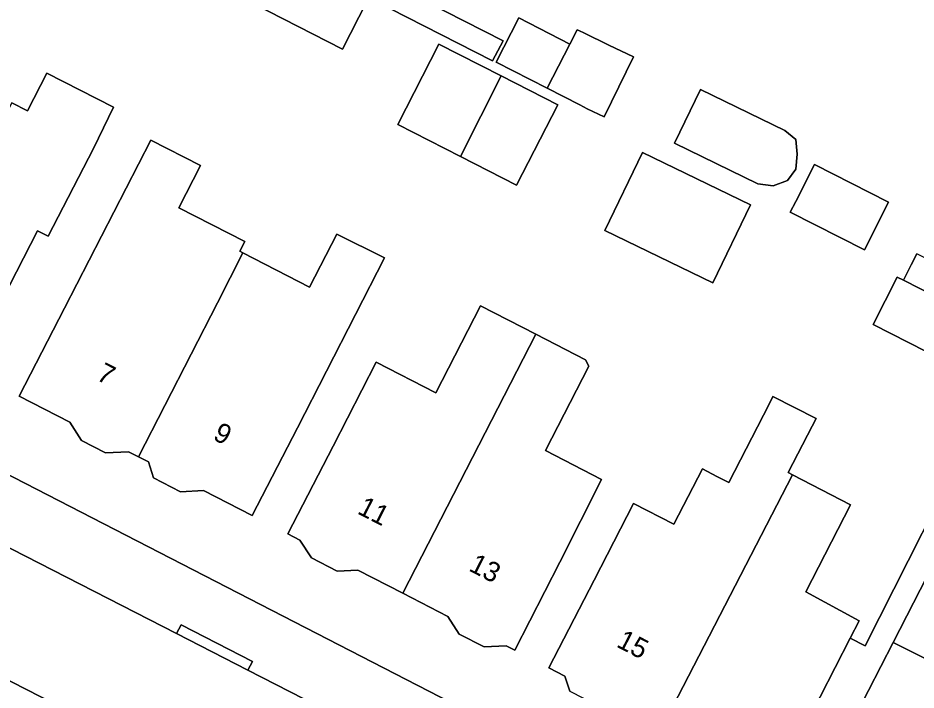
# Model space of a CAD drawing. Extents: x 160349 to 161355, y 381727 to 382854.
# Drawn here: x 161037.64 to 161083.06, y 382454.27 to 382488.27 of the extents above; entities that cross this region are included whole.
import ezdxf

# ---------------------------------------------------------------- set-up
doc = ezdxf.new("R2010")
doc.units = 0
for name, color, linetype in [('IMGEO_Erf', 7, 'Continuous'), ('IMGEO_Pand', 7, 'Continuous'), ('IMGEO_Pand_nummerreeks', 7, 'Continuous'), ('IMGEO_Rijbaan_lokaal_open', 7, 'Continuous'), ('IMGEO_Voetpad_open', 7, 'Continuous')]:
    doc.layers.add(name, color=color, linetype=linetype)

msp = doc.modelspace()

# ---------------------------------------------------------------- linework, layer by layer
at = {"layer": 'IMGEO_Erf'}
for points in [[(161176.806, 382450.653), (161181.334, 382458.271), (161172.317, 382462.918), (161108.683, 382495.516), (161099.929, 382500), (161012.985, 382544.253), (161000, 382518.799), (160994.735, 382508.495), (160993.429, 382505.939), (160990.394, 382500), (160986.05, 382491.5), (161000, 382484.289), (161067.487, 382449.539)], [(161034.753, 382501.065), (161062.182, 382487.103), (161061.644, 382486.093), (161026.137, 382504.213)], [(161037.325, 382483.972), (161038.118, 382483.565), (161039.1, 382485.474), (161042.48, 382483.756), (161041.462, 382481.672), (161039.176, 382477.225), (161038.631, 382477.505), (161035.059, 382470.558)], [(161087.116, 382469.59), (161080.887, 382472.754), (161082.109, 382475.162), (161082.421, 382475.003), (161082.816, 382475.78), (161083.101, 382476.338)], [(161065.546, 382454.207), (161065.301, 382454.972), (161064.497, 382455.385), (161066.783, 382459.832), (161068.773, 382463.704), (161070.819, 382462.659), (161072.255, 382465.453), (161072.994, 382465.073), (161073.587, 382464.768), (161075.626, 382468.734), (161075.824, 382469.12), (161078.003, 382468.001), (161077.805, 382467.615), (161076.598, 382465.267), (161076.817, 382465.155), (161079.751, 382463.646), (161077.481, 382459.23), (161080.189, 382457.773), (161079.735, 382456.887), (161080.494, 382456.503), (161086.263, 382467.932)], [(161087.379, 382467.36), (161081.909, 382456.682), (161084.703, 382455.27)]]:
    msp.add_lwpolyline(points, dxfattribs=at)
for points in [[(161054.052, 382486.685), (161047.295, 382490.167), (161048.537, 382492.577), (161055.294, 382489.094)], [(161067.295, 382483.259), (161066.434, 382483.677), (161066.059, 382483.869), (161064.41, 382484.713), (161061.83, 382486.034), (161062.972, 382488.266), (161065.553, 382486.944), (161065.927, 382487.675), (161066.047, 382487.617), (161066.267, 382487.51), (161067.529, 382486.898), (161068.768, 382486.297)], [(161064.941, 382483.87), (161062.86, 382479.807), (161060.018, 382481.263), (161056.848, 382482.886), (161058.929, 382486.949), (161062.084, 382485.333)], [(161076.983, 382480.614), (161076.563, 382480.049), (161075.844, 382479.773), (161075.068, 382479.878), (161070.844, 382481.926), (161072.165, 382484.651), (161076.434, 382482.581), (161076.988, 382482.123), (161077.057, 382481.376)], [(161056.186, 382476.134), (161051.775, 382467.538), (161049.489, 382463.091), (161047.026, 382464.357), (161045.867, 382464.3), (161044.501, 382465.003), (161044.243, 382465.808), (161043.741, 382466.066), (161043.24, 382466.323), (161042.076, 382466.267), (161040.862, 382466.891), (161040.263, 382467.821), (161037.709, 382469.134), (161039.995, 382473.581), (161044.37, 382482.091), (161046.878, 382480.797), (161045.782, 382478.665), (161049.109, 382476.955), (161048.861, 382476.473), (161049.015, 382476.394), (161052.395, 382474.656), (161053.771, 382477.333)], [(161074.698, 382478.822), (161072.784, 382474.874), (161067.321, 382477.523), (161069.234, 382481.47)], [(161081.673, 382478.945), (161080.451, 382476.54), (161076.704, 382478.444), (161076.977, 382478.981), (161077.925, 382480.848)], [(161066.506, 382470.656), (161064.314, 382466.394), (161067.159, 382464.917), (161065.049, 382460.731), (161062.763, 382456.284), (161062.327, 382456.508), (161061.217, 382456.454), (161059.962, 382457.099), (161059.389, 382457.989), (161057.108, 382459.162), (161054.827, 382460.334), (161053.779, 382460.283), (161052.48, 382460.951), (161051.9, 382461.852), (161051.293, 382462.164), (161053.579, 382466.611), (161055.763, 382470.86), (161058.783, 382469.307), (161061.043, 382473.702), (161063.831, 382472.268), (161066.342, 382470.976)]]:
    msp.add_lwpolyline(points, close=True, dxfattribs=at)
at = {"layer": 'IMGEO_Pand'}
for points in [[(161047.295, 382490.167), (161054.052, 382486.685), (161055.294, 382489.094), (161048.537, 382492.577)], [(161065.553, 382486.944), (161062.972, 382488.266), (161061.83, 382486.034), (161064.41, 382484.713)], [(161065.553, 382486.944), (161064.41, 382484.713), (161066.059, 382483.869), (161066.434, 382483.677), (161067.295, 382483.259), (161068.768, 382486.297), (161067.529, 382486.898), (161066.267, 382487.51), (161066.047, 382487.617), (161065.927, 382487.675)], [(161060.018, 382481.263), (161062.084, 382485.333), (161058.929, 382486.949), (161056.848, 382482.886)], [(161034.009, 382482.985), (161029.168, 382473.555), (161029.714, 382473.274), (161029.429, 382472.719), (161031.735, 382471.534), (161032.033, 382472.113), (161035.059, 382470.558), (161038.631, 382477.505), (161039.176, 382477.225), (161041.462, 382481.672), (161042.48, 382483.756), (161039.1, 382485.474), (161038.118, 382483.565), (161037.325, 382483.972), (161036.23, 382481.843)], [(161060.018, 382481.263), (161062.86, 382479.807), (161064.941, 382483.87), (161062.084, 382485.333)], [(161072.165, 382484.651), (161070.844, 382481.926), (161075.068, 382479.878), (161075.844, 382479.773), (161076.563, 382480.049), (161076.983, 382480.614), (161077.057, 382481.376), (161076.988, 382482.123), (161076.434, 382482.581)], [(161043.741, 382466.066), (161047.739, 382473.854), (161049.015, 382476.394), (161048.861, 382476.473), (161049.109, 382476.955), (161045.782, 382478.665), (161046.878, 382480.797), (161044.37, 382482.091), (161039.995, 382473.581), (161037.709, 382469.134), (161040.263, 382467.821), (161040.862, 382466.891), (161042.076, 382466.267), (161043.24, 382466.323)], [(161067.321, 382477.523), (161072.784, 382474.874), (161074.698, 382478.822), (161069.234, 382481.47)], [(161077.925, 382480.848), (161076.977, 382478.981), (161076.704, 382478.444), (161080.451, 382476.54), (161081.673, 382478.945)], [(161043.741, 382466.066), (161044.243, 382465.808), (161044.501, 382465.003), (161045.867, 382464.3), (161047.026, 382464.357), (161049.489, 382463.091), (161051.775, 382467.538), (161056.186, 382476.134), (161053.771, 382477.333), (161052.395, 382474.656), (161049.015, 382476.394), (161047.739, 382473.854)], [(161082.421, 382475.003), (161082.109, 382475.162), (161080.887, 382472.754), (161087.116, 382469.59), (161088.35, 382471.992)], [(161057.108, 382459.162), (161063.831, 382472.268), (161061.043, 382473.702), (161058.783, 382469.307), (161055.763, 382470.86), (161053.579, 382466.611), (161051.293, 382462.164), (161051.9, 382461.852), (161052.48, 382460.951), (161053.779, 382460.283), (161054.827, 382460.334)], [(161064.314, 382466.394), (161066.506, 382470.656), (161066.342, 382470.976), (161063.831, 382472.268), (161057.108, 382459.162), (161059.389, 382457.989), (161059.962, 382457.099), (161061.217, 382456.454), (161062.327, 382456.508), (161062.763, 382456.284), (161065.049, 382460.731), (161067.159, 382464.917)], [(161076.817, 382465.155), (161076.598, 382465.267), (161077.805, 382467.615), (161078.003, 382468.001), (161075.824, 382469.12), (161075.626, 382468.734), (161073.587, 382464.768), (161072.994, 382465.073), (161072.255, 382465.453), (161070.819, 382462.659), (161068.773, 382463.704), (161066.783, 382459.832), (161064.497, 382455.385), (161065.301, 382454.972), (161065.546, 382454.207), (161066.897, 382453.513), (161067.658, 382453.757), (161070.245, 382452.427)], [(161080.189, 382457.773), (161077.481, 382459.23), (161079.751, 382463.646), (161076.817, 382465.155), (161070.245, 382452.427), (161072.828, 382451.099), (161073.062, 382450.37), (161074.532, 382449.614), (161075.232, 382449.839), (161075.931, 382449.48), (161078.217, 382453.927), (161079.735, 382456.887)], [(161089.032, 382456.579), (161091.243, 382460.881), (161088.352, 382462.368), (161084.703, 382455.27), (161081.909, 382456.682), (161080.037, 382453.029), (161077.751, 382448.582), (161078.67, 382448.109), (161078.904, 382447.381), (161079.852, 382446.894), (161081.012, 382446.95), (161083.443, 382445.701)]]:
    msp.add_lwpolyline(points, close=True, dxfattribs=at)
at = {"layer": 'IMGEO_Rijbaan_lokaal_open'}
for points in [[(161049.272, 382455.276), (161045.659, 382457.126), (161010.954, 382474.899), (161009.153, 382475.821), (161007.93, 382476.457), (161005.646, 382477.645), (161002.109, 382479.457), (161000, 382480.58), (160998.591, 382481.33), (160996.944, 382482.073), (160992.321, 382484.514), (160990.583, 382485.415), (160988.704, 382486.316), (160987.97, 382486.718)], [(160984.373, 382481.763), (161000, 382473.769), (161051.221, 382447.565), (161055.178, 382445.54), (161123.037, 382410.642), (161128.429, 382407.875), (161148.914, 382397.364), (161149.186, 382397.232)], [(161151.878, 382402.587), (161151.401, 382402.829), (161129.216, 382414.337), (161125.629, 382416.174), (161075.136, 382442.031), (161071.856, 382443.711), (161049.272, 382455.276)]]:
    msp.add_lwpolyline(points, dxfattribs=at)
at = {"layer": 'IMGEO_Voetpad_open'}
for points in [[(161027.725, 382504.643), (161034.37, 382517.655), (161034.29, 382517.696), (161035.047, 382519.179), (161033.81, 382519.811), (161031.44, 382515.198), (161030.925, 382514.132), (161027.68, 382507.41), (161026.137, 382504.213), (161061.644, 382486.093), (161062.182, 382487.103), (161034.753, 382501.065)], [(161086.877, 382474.289), (161086.926, 382474.385), (161083.101, 382476.338), (161082.816, 382475.78), (161082.421, 382475.003), (161088.35, 382471.992), (161089.46, 382471.423), (161091.208, 382470.528), (161106.534, 382462.677), (161107.138, 382463.857), (161101.907, 382466.59), (161096.318, 382469.51), (161096.497, 382469.853), (161096.072, 382470.075), (161097.743, 382473.274), (161102.652, 382482.889), (161102.339, 382483.049), (161101.322, 382483.568), (161101.026, 382482.989), (161098.868, 382478.739), (161094.57, 382470.348), (161088.928, 382473.238)], [(161087.379, 382467.36), (161089.46, 382471.423), (161088.35, 382471.992), (161087.116, 382469.59), (161086.263, 382467.932), (161080.494, 382456.503), (161079.735, 382456.887), (161078.217, 382453.927), (161075.931, 382449.48), (161074.226, 382446.119), (161076.035, 382445.201), (161077.751, 382448.582), (161080.037, 382453.029), (161081.909, 382456.682)], [(161045.659, 382457.126), (161049.272, 382455.276), (161049.501, 382455.72), (161045.888, 382457.57)]]:
    msp.add_lwpolyline(points, close=True, dxfattribs=at)
for points in [[(161067.487, 382449.539), (161000, 382484.289), (160986.05, 382491.5), (160985.241, 382489.738)], [(160987.97, 382486.718), (160988.704, 382486.316), (160990.583, 382485.415), (160992.321, 382484.514), (160996.944, 382482.073), (160998.591, 382481.33), (161000, 382480.58), (161002.109, 382479.457), (161005.646, 382477.645), (161007.93, 382476.457), (161008.161, 382476.9), (161011.185, 382475.342), (161010.954, 382474.899), (161045.659, 382457.126), (161045.888, 382457.57), (161049.501, 382455.72), (161049.272, 382455.276), (161071.856, 382443.711)], [(161055.178, 382445.54), (161054.948, 382445.097), (161050.991, 382447.122), (161051.221, 382447.565), (161000, 382473.769), (160984.373, 382481.763)]]:
    msp.add_lwpolyline(points, dxfattribs=at)

# ---------------------------------------------------------------- texts
at = {"layer": 'IMGEO_Pand_nummerreeks'}
for s, rotation, p in [('7', 332.8427, (161041.56, 382469.991)), ('9', 332.8427, (161047.45, 382466.969)), ('11', 332.8584, (161054.756, 382463.221)), ('13', 332.859, (161060.39, 382460.333)), ('15', 332.6871, (161067.859, 382456.484))]:
    msp.add_text(s, height=1, rotation=rotation, dxfattribs=at).set_placement(p)

doc.saveas('drawing.dxf')
